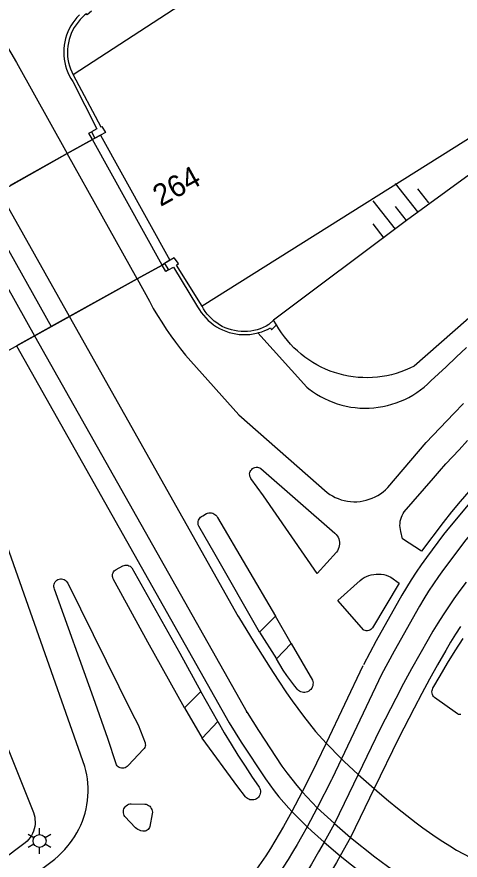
# Model space of a CAD drawing. Extents: x 122462 to 123306, y 485548 to 486417.
# Drawn here: x 123082 to 123112.8, y 486289.8 to 486348.4 of the extents above; entities that cross this region are included whole.
import ezdxf

# ---------------------------------------------------------------- set-up
doc = ezdxf.new("R2010")
doc.units = 0
for name, color, linetype in [('Level 15', 7, 'Continuous'), ('Level 16', 7, 'Continuous'), ('Level 17', 7, 'Continuous'), ('Level 19', 7, 'Continuous'), ('Level 21', 7, 'Continuous'), ('Level 37', 7, 'Continuous'), ('Level 50', 7, 'Continuous'), ('Level 57', 7, 'Continuous'), ('Level 61', 7, 'Continuous')]:
    doc.layers.add(name, color=color, linetype=linetype)

msp = doc.modelspace()

# ---------------------------------------------------------------- linework, layer by layer
at = {"layer": 'Level 15'}
for p, q in [((123087.179, 486340.404), (123087.419, 486339.957)), ((123087.815, 486340.17), (123087.419, 486339.957)), ((123092.252, 486331.241), (123092.527, 486330.796)), ((123100.047, 486326.971), (123099.823, 486327.302))]:
    msp.add_line(p, q, dxfattribs=at)
for points in [[(123086.339, 486348.528), (123086.173, 486348.354), (123086.02, 486348.17), (123085.878, 486347.975), (123085.75, 486347.772), (123085.636, 486347.561), (123085.535, 486347.342), (123085.45, 486347.118), (123085.379, 486346.888), (123085.324, 486346.654), (123085.284, 486346.417), (123085.26, 486346.178), (123085.251, 486345.938), (123085.259, 486345.698), (123085.283, 486345.459), (123085.322, 486345.221), (123085.376, 486344.987), (123085.447, 486344.758), (123085.532, 486344.533), (123085.631, 486344.314), (123085.745, 486344.103), (123085.873, 486343.899), (123087.549, 486340.606), (123087.179, 486340.404)], [(123087.19, 486348.785), (123086.875, 486348.525), (123086.834, 486348.614), (123086.725, 486348.527), (123086.553, 486348.374), (123086.393, 486348.209), (123086.243, 486348.034), (123086.106, 486347.849), (123085.982, 486347.655), (123085.872, 486347.454), (123085.775, 486347.245), (123085.693, 486347.03), (123085.626, 486346.81), (123085.574, 486346.586), (123085.537, 486346.359), (123085.516, 486346.129), (123085.511, 486345.899), (123085.521, 486345.67), (123085.547, 486345.441), (123085.588, 486345.215), (123085.645, 486344.992), (123085.717, 486344.773), (123085.803, 486344.56), (123085.904, 486344.353)], [(123085.904, 486344.353), (123087.82, 486340.755), (123087.91, 486340.775), (123088.146, 486340.347), (123087.815, 486340.17)], [(123094.86, 486328.266), (123093.094, 486331.135), (123093.236, 486331.235), (123092.916, 486331.636), (123092.252, 486331.241)], [(123092.527, 486330.796), (123092.884, 486330.98), (123094.553, 486328.24), (123094.675, 486328.032), (123094.81, 486327.832), (123094.958, 486327.641), (123095.118, 486327.46), (123095.289, 486327.29), (123095.471, 486327.132), (123095.663, 486326.986), (123095.864, 486326.852), (123096.074, 486326.732), (123096.29, 486326.626), (123096.513, 486326.534), (123096.742, 486326.457), (123096.975, 486326.394), (123097.212, 486326.347), (123097.451, 486326.316), (123097.692, 486326.3), (123097.933, 486326.3), (123098.174, 486326.315), (123098.413, 486326.346), (123098.65, 486326.393), (123098.743, 486326.416)], [(123099.823, 486327.302), (123099.514, 486327.004), (123099.318, 486326.892), (123099.114, 486326.793), (123098.904, 486326.709), (123098.689, 486326.639), (123098.47, 486326.584), (123098.247, 486326.545), (123098.023, 486326.52), (123097.797, 486326.511), (123097.571, 486326.517), (123097.346, 486326.539), (123097.123, 486326.577), (123096.903, 486326.629), (123096.687, 486326.696), (123096.476, 486326.778), (123096.271, 486326.875), (123096.074, 486326.984), (123095.884, 486327.108), (123095.704, 486327.244), (123095.533, 486327.391), (123095.372, 486327.551), (123095.223, 486327.721), (123095.086, 486327.9), (123094.961, 486328.089), (123094.86, 486328.266)], [(123098.743, 486326.416), (123098.817, 486326.435), (123099.023, 486326.499), (123099.224, 486326.575), (123099.421, 486326.663), (123099.613, 486326.761), (123099.69, 486326.627), (123100.047, 486326.971)]]:
    msp.add_lwpolyline(points, dxfattribs=at)
at = {"layer": 'Level 16'}
for p, q in [((123087.419, 486339.957), (123087.245, 486339.86)), ((123090.344, 486330.17), (123092.082, 486331.136)), ((123092.082, 486331.136), (123092.252, 486331.241)), ((123085.644, 486327.556), (123090.344, 486330.17)), ((123076.935, 486322.712), (123085.644, 486327.556))]:
    msp.add_line(p, q, dxfattribs=at)
for points in [[(123190.452, 486416.958), (123152.084, 486388.57), (123141.474, 486380.8), (123112.044, 486361.399), (123104.38, 486356.401), (123085.904, 486344.353)], [(123125.744, 486347.678), (123114.003, 486340.298), (123094.86, 486328.266)]]:
    msp.add_lwpolyline(points, dxfattribs=at)
at = {"layer": 'Level 17'}
for p, q in [((123085.5, 486338.886), (123087.245, 486339.86)), ((123086.797, 486339.61), (123085.5, 486338.886)), ((123087.245, 486339.86), (123086.797, 486339.61)), ((123080.754, 486336.238), (123085.5, 486338.886)), ((123085.5, 486338.886), (123081.522, 486336.666)), ((123090.344, 486330.17), (123085.5, 486338.886)), ((123092.082, 486331.136), (123090.344, 486330.17)), ((123090.344, 486330.17), (123084.389, 486326.858)), ((123084.389, 486326.858), (123083.227, 486326.211)), ((123083.227, 486326.211), (123081.968, 486325.511)), ((123098.853, 486305.611), (123099.969, 486306.72)), ((123101.052, 486304.818), (123099.969, 486306.72)), ((123098.853, 486305.611), (123100.027, 486303.768)), ((123100.027, 486303.768), (123101.052, 486304.818)), ((123093.637, 486300.352), (123094.786, 486301.478)), ((123095.956, 486299.401), (123094.786, 486301.478)), ((123093.637, 486300.352), (123094.863, 486298.24)), ((123094.863, 486298.24), (123095.956, 486299.401))]:
    msp.add_line(p, q, dxfattribs=at)
for points in [[(123076.905, 486352.713), (123077.15, 486352.441), (123077.575, 486351.951), (123077.989, 486351.451), (123078.392, 486350.942), (123078.783, 486350.424), (123079.162, 486349.898), (123079.528, 486349.362), (123079.882, 486348.819), (123080.224, 486348.267), (123080.553, 486347.708), (123080.869, 486347.141), (123081.172, 486346.567), (123081.972, 486345.212), (123085.5, 486338.886)], [(123090.344, 486330.17), (123091.205, 486328.615), (123091.477, 486328.122), (123091.762, 486327.635), (123092.059, 486327.156), (123092.368, 486326.685), (123092.689, 486326.222), (123093.021, 486325.766), (123093.365, 486325.32), (123093.719, 486324.882), (123094.085, 486324.453), (123097.422, 486320.733), (123103.553, 486315.319), (123103.734, 486315.193), (123103.923, 486315.079), (123104.12, 486314.979), (123104.323, 486314.893), (123104.532, 486314.821), (123104.745, 486314.764), (123104.962, 486314.721), (123105.181, 486314.694), (123105.401, 486314.681), (123105.622, 486314.684), (123105.842, 486314.703), (123106.06, 486314.736), (123106.275, 486314.784), (123106.487, 486314.847), (123106.693, 486314.925), (123106.894, 486315.016), (123107.088, 486315.122), (123107.274, 486315.24), (123107.452, 486315.371), (123107.62, 486315.514), (123107.778, 486315.668), (123110.426, 486318.8), (123112.364, 486320.819), (123113.031, 486321.499)], [(123098.743, 486326.416), (123102.144, 486322.64), (123102.288, 486322.525), (123102.546, 486322.335), (123102.813, 486322.159), (123103.089, 486321.996), (123103.372, 486321.847), (123103.663, 486321.713), (123103.96, 486321.593), (123104.262, 486321.488), (123104.57, 486321.398), (123104.881, 486321.324), (123105.196, 486321.265), (123105.513, 486321.222), (123105.832, 486321.195), (123106.152, 486321.184), (123106.472, 486321.189), (123106.792, 486321.21), (123107.11, 486321.247), (123107.426, 486321.3), (123107.739, 486321.368), (123108.048, 486321.452), (123108.352, 486321.551), (123108.651, 486321.666), (123108.944, 486321.795), (123109.23, 486321.938), (123109.509, 486322.096), (123109.779, 486322.267), (123110.041, 486322.452), (123110.293, 486322.65), (123110.535, 486322.859), (123110.766, 486323.081), (123111.817, 486324.062), (123112.519, 486324.734), (123113.232, 486325.395)], [(123113.402, 486315.4), (123112.796, 486314.692), (123112.202, 486313.973), (123111.62, 486313.245), (123110.115, 486311.233), (123108.79, 486312.11), (123108.684, 486312.599), (123108.648, 486312.74), (123108.625, 486312.883), (123108.615, 486313.029), (123108.619, 486313.174), (123108.637, 486313.318), (123108.668, 486313.46), (123108.712, 486313.599), (123108.768, 486313.733), (123108.837, 486313.861), (123108.918, 486313.982), (123110.937, 486316.31), (123111.369, 486316.814), (123111.81, 486317.31), (123112.261, 486317.798), (123112.72, 486318.277), (123113.317, 486318.936)], [(123069.357, 486278.41), (123084.622, 486289.817), (123084.865, 486290.039), (123085.1, 486290.269), (123085.326, 486290.509), (123085.542, 486290.757), (123085.663, 486290.903), (123085.842, 486291.143), (123086.009, 486291.391), (123086.164, 486291.648), (123086.305, 486291.912), (123086.433, 486292.183), (123086.547, 486292.46), (123086.648, 486292.742), (123086.734, 486293.029), (123086.806, 486293.319), (123086.863, 486293.614), (123086.905, 486293.91), (123086.932, 486294.208), (123086.945, 486294.507), (123086.942, 486294.807), (123086.925, 486295.106), (123086.893, 486295.404), (123086.845, 486295.699), (123086.783, 486295.992), (123086.707, 486296.282), (123079.418, 486316.941)], [(123102.864, 486309.681), (123099.132, 486315.093), (123098.263, 486316.294), (123098.219, 486316.368), (123098.189, 486316.449), (123098.173, 486316.534), (123098.172, 486316.62), (123098.187, 486316.705), (123098.216, 486316.787), (123098.258, 486316.862), (123098.313, 486316.928), (123098.379, 486316.984), (123098.454, 486317.028), (123098.535, 486317.058), (123098.62, 486317.073), (123098.706, 486317.073), (123098.791, 486317.058), (123098.872, 486317.029), (123098.947, 486316.986), (123104.095, 486312.498), (123104.179, 486312.41), (123104.252, 486312.313), (123104.312, 486312.208), (123104.359, 486312.095), (123104.392, 486311.978), (123104.409, 486311.858), (123104.412, 486311.736), (123104.4, 486311.615), (123104.373, 486311.497), (123104.331, 486311.383), (123104.275, 486311.274), (123104.207, 486311.174), (123102.864, 486309.681)], [(123098.853, 486305.611), (123095.769, 486311.008), (123094.633, 486312.984), (123094.604, 486313.064), (123094.589, 486313.147), (123094.586, 486313.231), (123094.598, 486313.315), (123094.622, 486313.396), (123094.659, 486313.473), (123094.707, 486313.542), (123094.766, 486313.603), (123094.834, 486313.654), (123094.909, 486313.693), (123095.161, 486313.852), (123095.245, 486313.883), (123095.334, 486313.902), (123095.424, 486313.906), (123095.513, 486313.898), (123095.601, 486313.876), (123095.684, 486313.841), (123095.761, 486313.794), (123095.83, 486313.736), (123095.889, 486313.669), (123095.938, 486313.593), (123099.969, 486306.72)], [(123076.09, 486310.658), (123083.144, 486293.068), (123083.195, 486292.91), (123083.232, 486292.749), (123083.254, 486292.585), (123083.262, 486292.419), (123083.255, 486292.253), (123083.233, 486292.089), (123083.197, 486291.927), (123083.146, 486291.77), (123083.082, 486291.617), (123083.005, 486291.47), (123082.914, 486291.331), (123082.812, 486291.201), (123082.699, 486291.08), (123082.575, 486290.97), (123066.186, 486278.644), (123065.487, 486278.367), (123044.454, 486271.171), (123000.145, 486256.605), (122998.02, 486255.789), (122997.934, 486256.044), (122979.58, 486250)], [(123093.637, 486300.352), (123091.1, 486304.907), (123088.679, 486309.321), (123088.652, 486309.4), (123088.639, 486309.482), (123088.638, 486309.566), (123088.651, 486309.648), (123088.677, 486309.727), (123088.716, 486309.801), (123088.766, 486309.868), (123088.826, 486309.926), (123088.894, 486309.974), (123089.365, 486310.215), (123089.445, 486310.248), (123089.529, 486310.267), (123089.616, 486310.271), (123089.702, 486310.26), (123089.784, 486310.234), (123089.861, 486310.194), (123089.93, 486310.141), (123089.988, 486310.077), (123093.322, 486304.157), (123094.786, 486301.478)], [(123089.351, 486296.145), (123089.266, 486296.15), (123089.183, 486296.171), (123089.105, 486296.206), (123089.035, 486296.255), (123088.974, 486296.315), (123088.926, 486296.386), (123088.891, 486296.464), (123088.314, 486298.211), (123087.31, 486301.049), (123084.612, 486308.607), (123084.582, 486308.688), (123084.567, 486308.773), (123084.567, 486308.859), (123084.582, 486308.945), (123084.612, 486309.026), (123084.655, 486309.1), (123084.711, 486309.166), (123084.777, 486309.222), (123084.852, 486309.265), (123084.933, 486309.294), (123085.018, 486309.309), (123085.104, 486309.309), (123085.189, 486309.294), (123085.27, 486309.264), (123085.345, 486309.221), (123085.411, 486309.165), (123085.533, 486309.022), (123089.953, 486300.04), (123090.426, 486299.161), (123090.904, 486297.921), (123090.92, 486297.841), (123090.923, 486297.76), (123090.911, 486297.679), (123090.886, 486297.601), (123090.847, 486297.529), (123090.797, 486297.465), (123089.718, 486296.336), (123089.661, 486296.272), (123089.594, 486296.219), (123089.518, 486296.18), (123089.436, 486296.155), (123089.351, 486296.145)], [(123106.358, 486305.712), (123106.273, 486305.712), (123106.189, 486305.727), (123106.109, 486305.757), (123104.304, 486307.803), (123105.847, 486309.212), (123105.987, 486309.315), (123106.136, 486309.406), (123106.292, 486309.483), (123106.455, 486309.547), (123106.622, 486309.595), (123106.793, 486309.629), (123106.966, 486309.647), (123107.14, 486309.651), (123107.314, 486309.638), (123107.486, 486309.611), (123107.655, 486309.569), (123107.82, 486309.511), (123107.979, 486309.44), (123108.554, 486309.015), (123106.714, 486305.922), (123106.66, 486305.856), (123106.596, 486305.8), (123106.522, 486305.757), (123106.442, 486305.727), (123106.358, 486305.712)], [(123112.85, 486299.876), (123112.766, 486299.877), (123112.684, 486299.893), (123112.605, 486299.922), (123111.016, 486301.074), (123110.955, 486301.136), (123110.905, 486301.208), (123110.869, 486301.287), (123110.847, 486301.372), (123110.839, 486301.459), (123110.847, 486301.546), (123110.87, 486301.63), (123110.907, 486301.709), (123111.411, 486302.586), (123111.929, 486303.455), (123112.461, 486304.316), (123113.006, 486305.168)], [(123101.052, 486304.818), (123102.532, 486302.268), (123102.56, 486302.176), (123102.574, 486302.081), (123102.572, 486301.984), (123102.556, 486301.889), (123102.526, 486301.798), (123102.481, 486301.713), (123102.424, 486301.635), (123102.355, 486301.568), (123102.277, 486301.511), (123102.191, 486301.468), (123102.1, 486301.438), (123102.005, 486301.423), (123101.908, 486301.423), (123101.813, 486301.438), (123101.722, 486301.467), (123101.636, 486301.51), (123101.557, 486301.566), (123101.488, 486301.634), (123101.431, 486301.711), (123101.309, 486301.864), (123101.033, 486302.226), (123100.766, 486302.594), (123100.509, 486302.97), (123100.263, 486303.353), (123100.027, 486303.768)], [(123095.956, 486299.401), (123096.409, 486298.611), (123096.875, 486297.828), (123097.355, 486297.054), (123097.848, 486296.288), (123098.355, 486295.531), (123098.786, 486294.908), (123098.84, 486294.833), (123098.881, 486294.75), (123098.909, 486294.662), (123098.922, 486294.571), (123098.922, 486294.479), (123098.906, 486294.388), (123098.877, 486294.3), (123098.834, 486294.219), (123098.778, 486294.145), (123098.712, 486294.08), (123098.637, 486294.027), (123098.554, 486293.986), (123098.465, 486293.959), (123098.374, 486293.947), (123098.282, 486293.948), (123098.191, 486293.964), (123098.104, 486293.995), (123098.022, 486294.038), (123097.949, 486294.094), (123097.885, 486294.161), (123097.341, 486294.861), (123094.863, 486298.24)], [(123090.831, 486291.771), (123090.751, 486291.776), (123090.608, 486291.806), (123090.507, 486291.837), (123090.41, 486291.88), (123090.32, 486291.934), (123090.236, 486291.998), (123089.505, 486292.785), (123089.458, 486292.865), (123089.424, 486292.952), (123089.405, 486293.044), (123089.401, 486293.137), (123089.413, 486293.23), (123089.439, 486293.319), (123089.48, 486293.403), (123089.534, 486293.479), (123089.6, 486293.545), (123089.676, 486293.6), (123089.759, 486293.642), (123089.848, 486293.669), (123089.941, 486293.681), (123090.896, 486293.662), (123090.986, 486293.642), (123091.072, 486293.609), (123091.152, 486293.562), (123091.224, 486293.504), (123091.286, 486293.436), (123091.336, 486293.359), (123091.374, 486293.275), (123091.399, 486293.186), (123091.41, 486293.094), (123091.405, 486292.972), (123091.24, 486292.101), (123091.214, 486292.025), (123091.174, 486291.955), (123091.122, 486291.893), (123091.059, 486291.843), (123090.988, 486291.804), (123090.911, 486291.78), (123090.831, 486291.771)]]:
    msp.add_lwpolyline(points, dxfattribs=at)
at = {"layer": 'Level 19'}
for points in [[(123125.744, 486347.678), (123126.256, 486348), (123126.229, 486346.453), (123113.173, 486337.214), (123109.074, 486334.233), (123099.823, 486327.302)], [(123114.161, 486328.11), (123109.594, 486324.103), (123109.293, 486323.956), (123108.986, 486323.824), (123108.673, 486323.706), (123108.355, 486323.602), (123108.032, 486323.514), (123107.706, 486323.441), (123107.376, 486323.383), (123107.044, 486323.34), (123106.711, 486323.314), (123106.376, 486323.302), (123106.042, 486323.307), (123105.708, 486323.327), (123105.375, 486323.362), (123105.044, 486323.413), (123104.716, 486323.479), (123104.392, 486323.561), (123104.071, 486323.658), (123103.756, 486323.769), (123103.446, 486323.895), (123103.142, 486324.036), (123102.845, 486324.19), (123102.556, 486324.359), (123102.275, 486324.54), (123102.003, 486324.735), (123101.74, 486324.942), (123101.487, 486325.161), (123101.244, 486325.391), (123101.013, 486325.633), (123100.793, 486325.885), (123100.585, 486326.147), (123100.39, 486326.419), (123100.207, 486326.699), (123100.047, 486326.971)]]:
    msp.add_lwpolyline(points, dxfattribs=at)
at = {"layer": 'Level 21'}
msp.add_line((123092.082, 486331.136), (123087.245, 486339.86), dxfattribs=at)
for points in [[(123087.245, 486339.86), (123087.006, 486340.303), (123087.179, 486340.404)], [(123087.245, 486339.86), (123087.419, 486339.957), (123087.815, 486340.17), (123092.631, 486331.467), (123092.252, 486331.241), (123092.082, 486331.136)], [(123092.527, 486330.796), (123092.357, 486330.691), (123092.082, 486331.136)]]:
    msp.add_lwpolyline(points, dxfattribs=at)
at = {"layer": 'Level 37'}
for p, q in [((123085.644, 486327.556), (123080.754, 486336.238)), ((123079.509, 486335.543), (123084.389, 486326.858)), ((123078.361, 486334.903), (123083.227, 486326.211)), ((123097.401, 486306.685), (123085.644, 486327.556)), ((123083.227, 486326.211), (123097.996, 486300.033)), ((123097.366, 486306.743), (123097.401, 486306.685)), ((123106.037, 486303.279), (123103.48, 486297.897)), ((123097.996, 486300.033), (123097.961, 486300.09)), ((123103.48, 486297.897), (123104.553, 486296.801)), ((123105.706, 486295.722), (123106.826, 486294.73)), ((123101.813, 486294.505), (123101.094, 486293.142)), ((123101.813, 486294.505), (123102.863, 486293.403)), ((123102.863, 486293.403), (123102.157, 486292.08)), ((123102.863, 486293.403), (123104.056, 486292.309)), ((123101.094, 486293.142), (123102.157, 486292.08)), ((123104.056, 486292.309), (123105.184, 486291.34)), ((123103.347, 486291.012), (123104.465, 486290.063)), ((123105.184, 486291.34), (123104.465, 486290.063))]:
    msp.add_line(p, q, dxfattribs=at)
for points in [[(123152.773, 486342.985), (123126.291, 486325.639), (123123.626, 486323.837), (123123.017, 486323.411), (123122.414, 486322.977), (123121.817, 486322.534), (123121.226, 486322.084), (123119.316, 486320.5), (123117.434, 486318.788), (123115.525, 486316.887), (123113.71, 486314.876), (123112.068, 486312.907), (123111.653, 486312.393), (123111.246, 486311.872), (123110.846, 486311.346), (123110.455, 486310.813), (123110.096, 486310.298), (123109.745, 486309.776), (123109.403, 486309.249), (123109.07, 486308.716), (123108.747, 486308.177), (123106.961, 486305.004), (123106.073, 486303.344)], [(123153.567, 486341.783), (123127.103, 486324.449), (123124.469, 486322.668), (123123.874, 486322.252), (123123.285, 486321.828), (123122.701, 486321.396), (123122.124, 486320.955), (123120.256, 486319.407), (123118.425, 486317.741), (123116.568, 486315.891), (123114.802, 486313.935), (123113.204, 486312.019), (123111.633, 486309.979), (123111.283, 486309.477), (123110.941, 486308.97), (123110.609, 486308.456), (123110.285, 486307.937), (123109.97, 486307.413), (123108.209, 486304.285), (123107.338, 486302.661), (123104.553, 486296.801)], [(123081.968, 486325.511), (123096.752, 486299.307), (123097.587, 486297.965), (123099.266, 486295.424), (123099.57, 486294.997), (123099.884, 486294.578), (123100.208, 486294.166), (123100.542, 486293.763), (123100.886, 486293.367), (123101.094, 486293.142)], [(123113.21, 486309.078), (123112.785, 486308.504), (123112.368, 486307.924), (123111.989, 486307.371), (123111.619, 486306.811), (123111.259, 486306.246), (123110.908, 486305.674), (123110.567, 486305.097), (123109.99, 486304.081), (123109.423, 486303.058), (123108.868, 486302.03), (123108.324, 486300.995), (123107.211, 486298.834), (123105.706, 486295.722)], [(123097.401, 486306.685), (123098.491, 486304.894), (123099.039, 486304.011), (123099.596, 486303.133), (123100.163, 486302.262), (123100.738, 486301.396), (123101.118, 486300.842), (123101.51, 486300.296), (123101.914, 486299.759), (123102.329, 486299.23), (123102.756, 486298.711), (123103.48, 486297.897)], [(123112.822, 486306.015), (123112.47, 486305.463), (123112.128, 486304.906), (123111.795, 486304.342), (123111.23, 486303.348), (123110.676, 486302.348), (123110.133, 486301.342), (123109.6, 486300.331), (123108.507, 486298.207), (123106.826, 486294.73)], [(123097.996, 486300.033), (123098.777, 486298.778), (123100.417, 486296.297), (123100.748, 486295.835), (123101.091, 486295.382), (123101.446, 486294.939), (123101.813, 486294.505)], [(123103.48, 486297.897), (123102.814, 486296.496), (123102.569, 486295.98), (123101.813, 486294.505)], [(123104.553, 486296.801), (123103.901, 486295.428), (123103.857, 486295.335), (123102.863, 486293.403)], [(123104.553, 486296.801), (123104.734, 486296.628), (123105.706, 486295.722)], [(123105.706, 486295.722), (123105.052, 486294.369), (123104.056, 486292.309)], [(123106.826, 486294.73), (123106.176, 486293.386), (123105.184, 486291.34)], [(123106.826, 486294.73), (123107.185, 486294.422), (123107.815, 486293.892), (123108.453, 486293.371), (123109.097, 486292.858), (123109.748, 486292.353), (123110.199, 486292.011), (123110.658, 486291.679), (123111.123, 486291.357), (123111.596, 486291.045), (123112.075, 486290.743), (123112.553, 486290.463), (123113.037, 486290.193), (123113.527, 486289.934), (123114.022, 486289.686), (123114.523, 486289.448), (123115.028, 486289.221), (123115.906, 486288.844), (123116.789, 486288.478), (123117.677, 486288.123), (123118.568, 486287.779), (123120.424, 486287.086), (123126.082, 486285.333)], [(123101.094, 486293.142), (123100.524, 486292.1), (123100.231, 486291.584), (123099.93, 486291.073), (123099.619, 486290.568), (123099.3, 486290.068), (123098.161, 486288.428), (123096.846, 486286.667), (123095.381, 486284.861), (123093.724, 486283.037), (123092.088, 486281.381), (123090.343, 486279.744), (123089.798, 486279.278), (123089.244, 486278.824), (123088.68, 486278.38), (123088.108, 486277.948), (123084.459, 486275.368), (123081.327, 486273.341)], [(123104.056, 486292.309), (123103.934, 486292.057), (123103.347, 486291.012)], [(123102.157, 486292.08), (123101.769, 486291.373), (123101.468, 486290.842), (123101.157, 486290.316), (123100.838, 486289.796), (123100.509, 486289.281), (123099.337, 486287.594), (123097.983, 486285.781), (123096.474, 486283.921), (123094.786, 486282.062)], [(123102.157, 486292.08), (123102.472, 486291.791), (123103.347, 486291.012)], [(123103.347, 486291.012), (123102.954, 486290.326), (123102.469, 486289.49), (123101.973, 486288.659), (123101.467, 486287.836), (123100.951, 486287.018), (123100.587, 486286.467), (123100.213, 486285.924), (123099.827, 486285.388), (123099.43, 486284.86), (123099.023, 486284.341)], [(123105.184, 486291.34), (123106.881, 486289.981), (123107.309, 486289.656), (123107.746, 486289.343), (123108.191, 486289.041), (123108.643, 486288.751), (123109.079, 486288.493), (123109.52, 486288.246), (123109.967, 486288.011), (123110.42, 486287.786), (123110.879, 486287.573), (123111.331, 486287.371)], [(123104.465, 486290.063), (123104.199, 486289.6), (123103.701, 486288.742), (123103.193, 486287.89), (123102.674, 486287.045), (123102.144, 486286.206), (123101.576, 486285.355)], [(123104.465, 486290.063), (123106.043, 486288.805), (123106.491, 486288.465), (123106.949, 486288.137), (123107.414, 486287.82), (123107.888, 486287.516), (123108.608, 486287.097)]]:
    msp.add_lwpolyline(points, dxfattribs=at)
at = {"layer": 'Level 50'}
for p, q in [((123083.179, 486291.317), (123082.789, 486291.542)), ((123083.569, 486291.542), (123083.569, 486291.992)), ((123084.348, 486291.542), (123083.958, 486291.317)), ((123083.179, 486290.867), (123082.789, 486290.642)), ((123083.569, 486290.192), (123083.569, 486290.642)), ((123084.348, 486290.642), (123083.958, 486290.867))]:
    msp.add_line(p, q, dxfattribs=at)
msp.add_circle((123083.569, 486291.092), 0.45, dxfattribs=at)
at = {"layer": 'Level 57'}
for p, q in [((123109.85, 486334.843), (123108.309, 486336.808)), ((123110.626, 486335.451), (123109.856, 486336.434)), ((123108.298, 486333.626), (123106.757, 486335.591)), ((123109.074, 486334.234), (123108.304, 486335.217)), ((123107.522, 486333.017), (123106.752, 486334))]:
    msp.add_line(p, q, dxfattribs=at)

# ---------------------------------------------------------------- texts
at = {"layer": 'Level 61'}
msp.add_text('264', height=1.5, rotation=28.96166, dxfattribs=at).set_placement((123091.978, 486335.168))

doc.saveas('drawing.dxf')
